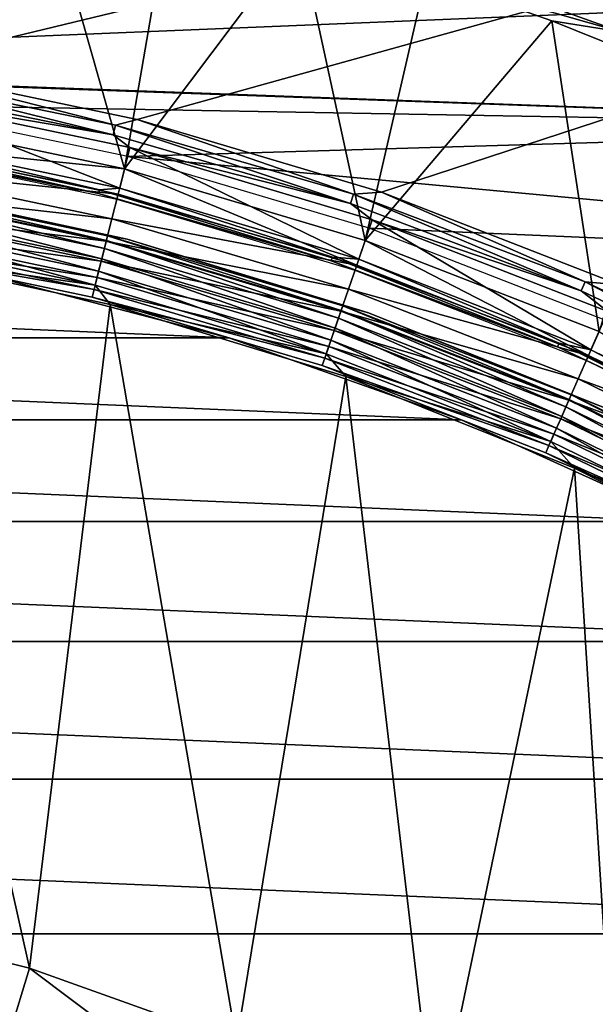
# Model space of a CAD drawing. Header units: millimetres. Extents: x -43.6 to 43.6, y -43.6 to 43.6.
# Tile 276 of 350: x 4.7 to 9, y 15.6 to 22.9. Entities that reach past the tile are written whole.
import ezdxf

# ---------------------------------------------------------------- set-up
doc = ezdxf.new("R2010")
doc.units = ezdxf.units.MM
doc.header["$LTSCALE"] = 65.185185
for name, color, linetype in [('100', 7, 'CONTINUOUS'), ('25', 7, 'CONTINUOUS'), ('27', 7, 'CONTINUOUS'), ('30', 7, 'CONTINUOUS'), ('33', 7, 'CONTINUOUS'), ('35', 7, 'CONTINUOUS'), ('37', 7, 'CONTINUOUS'), ('379', 7, 'CONTINUOUS'), ('380', 7, 'CONTINUOUS'), ('39', 7, 'CONTINUOUS'), ('41', 7, 'CONTINUOUS'), ('51', 7, 'CONTINUOUS'), ('97', 7, 'CONTINUOUS'), ('98', 7, 'CONTINUOUS')]:
    doc.layers.add(name, color=color, linetype=linetype)

msp = doc.modelspace()

# ---------------------------------------------------------------- linework, layer by layer
at = {"layer": '100', "color": 2, "linetype": 'CONTINUOUS'}
for points in [[(3.6789, 22.0466, -7.8877), (3.5778, 22.0151, -7.9515), (5.3377, 21.6558, -7.9515), (3.6789, 22.0466, -7.8877)], [(5.4869, 21.6675, -7.8877), (3.6789, 22.0466, -7.8877), (5.3377, 21.6558, -7.9515), (5.4869, 21.6675, -7.8877)], [(3.5731, 21.9864, -8.0257), (5.3307, 21.6276, -8.0257), (3.5778, 22.0151, -7.9515), (3.5731, 21.9864, -8.0257)], [(3.5731, 21.9864, -8.0257), (3.6649, 21.9627, -8.1049), (5.3307, 21.6276, -8.0257), (3.5731, 21.9864, -8.0257)], [(3.5778, 22.0151, -7.9515), (5.3307, 21.6276, -8.0257), (5.3377, 21.6558, -7.9515), (3.5778, 22.0151, -7.9515)], [(3.6649, 21.9627, -8.1049), (5.4661, 21.5851, -8.1049), (5.3307, 21.6276, -8.0257), (3.6649, 21.9627, -8.1049)], [(5.3307, 21.6276, -8.0257), (7.0537, 21.1286, -8.0257), (5.3377, 21.6558, -7.9515), (5.3307, 21.6276, -8.0257)], [(5.3307, 21.6276, -8.0257), (5.4661, 21.5851, -8.1049), (7.0537, 21.1286, -8.0257), (5.3307, 21.6276, -8.0257)], [(5.4869, 21.6675, -7.8877), (5.3377, 21.6558, -7.9515), (7.0629, 21.1561, -7.9515), (5.4869, 21.6675, -7.8877)], [(5.3377, 21.6558, -7.9515), (7.0537, 21.1286, -8.0257), (7.0629, 21.1561, -7.9515), (5.3377, 21.6558, -7.9515)], [(7.2575, 21.1403, -7.8877), (5.4869, 21.6675, -7.8877), (7.0629, 21.1561, -7.9515), (7.2575, 21.1403, -7.8877)], [(5.4661, 21.5851, -8.1049), (7.2299, 21.0599, -8.1049), (7.0537, 21.1286, -8.0257), (5.4661, 21.5851, -8.1049)], [(7.0537, 21.1286, -8.0257), (8.731, 20.4924, -8.0257), (7.0629, 21.1561, -7.9515), (7.0537, 21.1286, -8.0257)], [(7.0537, 21.1286, -8.0257), (7.2299, 21.0599, -8.1049), (8.731, 20.4924, -8.0257), (7.0537, 21.1286, -8.0257)], [(7.2575, 21.1403, -7.8877), (7.0629, 21.1561, -7.9515), (8.7424, 20.5192, -7.9515), (7.2575, 21.1403, -7.8877)], [(7.0629, 21.1561, -7.9515), (8.731, 20.4924, -8.0257), (8.7424, 20.5192, -7.9515), (7.0629, 21.1561, -7.9515)], [(8.9785, 20.4688, -7.8877), (7.2575, 21.1403, -7.8877), (8.7424, 20.5192, -7.9515), (8.9785, 20.4688, -7.8877)], [(7.2299, 21.0599, -8.1049), (8.9443, 20.391, -8.1049), (8.731, 20.4924, -8.0257), (7.2299, 21.0599, -8.1049)], [(8.731, 20.4924, -8.0257), (10.3517, 19.7234, -8.0257), (8.7424, 20.5192, -7.9515), (8.731, 20.4924, -8.0257)], [(8.9785, 20.4688, -7.8877), (8.7424, 20.5192, -7.9515), (10.3652, 19.7492, -7.9515), (8.9785, 20.4688, -7.8877)], [(8.7424, 20.5192, -7.9515), (10.3517, 19.7234, -8.0257), (10.3652, 19.7492, -7.9515), (8.7424, 20.5192, -7.9515)], [(8.731, 20.4924, -8.0257), (8.9443, 20.391, -8.1049), (10.3517, 19.7234, -8.0257), (8.731, 20.4924, -8.0257)], [(10.6381, 19.6575, -7.8877), (8.9785, 20.4688, -7.8877), (10.3652, 19.7492, -7.9515), (10.6381, 19.6575, -7.8877)], [(8.9443, 20.391, -8.1049), (10.5976, 19.5827, -8.1049), (10.3517, 19.7234, -8.0257), (8.9443, 20.391, -8.1049)]]:
    msp.add_3dface(points, dxfattribs=at)
at = {"layer": '25', "color": 7, "linetype": 'CONTINUOUS'}
for points in [[(4.5296, 21.0174, -12.8785), (6.2957, 20.5576, -12.8785), (4.5296, 21.0174, -26.7285), (4.5296, 21.0174, -12.8785)], [(4.5296, 21.0174, -26.7285), (6.2957, 20.5576, -12.8785), (6.2957, 20.5576, -26.7285), (4.5296, 21.0174, -26.7285)], [(6.2957, 20.5576, -12.8785), (8.0164, 19.9496, -12.8785), (6.2957, 20.5576, -26.7285), (6.2957, 20.5576, -12.8785)], [(6.2957, 20.5576, -26.7285), (8.0164, 19.9496, -12.8785), (8.0164, 19.9496, -26.7285), (6.2957, 20.5576, -26.7285)], [(8.0164, 19.9496, -12.8785), (9.6794, 19.1979, -12.8785), (8.0164, 19.9496, -26.7285), (8.0164, 19.9496, -12.8785)], [(8.0164, 19.9496, -26.7285), (9.6794, 19.1979, -12.8785), (9.6794, 19.1979, -26.7285), (8.0164, 19.9496, -26.7285)]]:
    msp.add_3dface(points, dxfattribs=at)
at = {"layer": '27', "color": 7, "linetype": 'CONTINUOUS'}
for points in [[(4.9001, 24.005, -11.8785), (3.7034, 22.1931, -11.8785), (3.9295, 24.1828, -11.8785), (4.9001, 24.005, -11.8785)], [(5.5236, 21.8115, -11.8785), (3.7034, 22.1931, -11.8785), (4.9001, 24.005, -11.8785), (5.5236, 21.8115, -11.8785)], [(5.8628, 23.7882, -11.8785), (5.5236, 21.8115, -11.8785), (4.9001, 24.005, -11.8785), (5.8628, 23.7882, -11.8785)], [(6.8158, 23.5328, -11.8785), (5.5236, 21.8115, -11.8785), (5.8628, 23.7882, -11.8785), (6.8158, 23.5328, -11.8785)], [(7.3058, 21.2809, -11.8785), (5.5236, 21.8115, -11.8785), (6.8158, 23.5328, -11.8785), (7.3058, 21.2809, -11.8785)], [(7.7578, 23.2393, -11.8785), (7.3058, 21.2809, -11.8785), (6.8158, 23.5328, -11.8785), (7.7578, 23.2393, -11.8785)], [(8.6874, 22.9081, -11.8785), (7.3058, 21.2809, -11.8785), (7.7578, 23.2393, -11.8785), (8.6874, 22.9081, -11.8785)], [(9.0383, 20.6048, -11.8785), (7.3058, 21.2809, -11.8785), (8.6874, 22.9081, -11.8785), (9.0383, 20.6048, -11.8785)], [(9.6028, 22.5397, -11.8785), (9.0383, 20.6048, -11.8785), (8.6874, 22.9081, -11.8785), (9.6028, 22.5397, -11.8785)]]:
    msp.add_3dface(points, dxfattribs=at)
at = {"layer": '30', "color": 7, "linetype": 'CONTINUOUS'}
for points in [[(3.7034, 22.1931, -11.8785), (5.5236, 21.8115, -11.8785), (3.6715, 22.0018, -11.8975), (3.7034, 22.1931, -11.8785)], [(5.4758, 21.6235, -11.8975), (3.6405, 21.8166, -11.9543), (3.6715, 22.0018, -11.8975), (5.4758, 21.6235, -11.8975)], [(5.5236, 21.8115, -11.8785), (5.4758, 21.6235, -11.8975), (3.6715, 22.0018, -11.8975), (5.5236, 21.8115, -11.8785)], [(5.4297, 21.4414, -11.9543), (3.612, 21.6458, -12.0466), (3.6405, 21.8166, -11.9543), (5.4297, 21.4414, -11.9543)], [(5.4297, 21.4414, -11.9543), (3.6405, 21.8166, -11.9543), (5.4758, 21.6235, -11.8975), (5.4297, 21.4414, -11.9543)], [(5.5236, 21.8115, -11.8785), (7.2428, 21.0975, -11.8975), (5.4758, 21.6235, -11.8975), (5.5236, 21.8115, -11.8785)], [(5.5236, 21.8115, -11.8785), (7.3058, 21.2809, -11.8785), (7.2428, 21.0975, -11.8975), (5.5236, 21.8115, -11.8785)], [(5.3872, 21.2736, -12.0466), (3.5871, 21.4961, -12.171), (3.612, 21.6458, -12.0466), (5.3872, 21.2736, -12.0466)], [(5.3872, 21.2736, -12.0466), (3.612, 21.6458, -12.0466), (5.4297, 21.4414, -11.9543), (5.3872, 21.2736, -12.0466)], [(7.2428, 21.0975, -11.8975), (5.4297, 21.4414, -11.9543), (5.4758, 21.6235, -11.8975), (7.2428, 21.0975, -11.8975)], [(5.3499, 21.1264, -12.171), (3.5666, 21.3732, -12.3226), (3.5871, 21.4961, -12.171), (5.3499, 21.1264, -12.171)], [(5.3499, 21.1264, -12.171), (3.5871, 21.4961, -12.171), (5.3872, 21.2736, -12.0466), (5.3499, 21.1264, -12.171)], [(7.1818, 20.9198, -11.9543), (5.3872, 21.2736, -12.0466), (5.4297, 21.4414, -11.9543), (7.1818, 20.9198, -11.9543)], [(7.1818, 20.9198, -11.9543), (5.4297, 21.4414, -11.9543), (7.2428, 21.0975, -11.8975), (7.1818, 20.9198, -11.9543)], [(5.3194, 21.0057, -12.3226), (3.5513, 21.2819, -12.4957), (3.5666, 21.3732, -12.3226), (5.3194, 21.0057, -12.3226)], [(5.3194, 21.0057, -12.3226), (3.5666, 21.3732, -12.3226), (5.3499, 21.1264, -12.171), (5.3194, 21.0057, -12.3226)], [(5.2966, 20.916, -12.4957), (3.5419, 21.2257, -12.6834), (3.5513, 21.2819, -12.4957), (5.2966, 20.916, -12.4957)], [(5.2966, 20.916, -12.4957), (3.5513, 21.2819, -12.4957), (5.3194, 21.0057, -12.3226), (5.2966, 20.916, -12.4957)], [(7.1256, 20.756, -12.0466), (5.3499, 21.1264, -12.171), (5.3872, 21.2736, -12.0466), (7.1256, 20.756, -12.0466)], [(7.1256, 20.756, -12.0466), (5.3872, 21.2736, -12.0466), (7.1818, 20.9198, -11.9543), (7.1256, 20.756, -12.0466)], [(7.3058, 21.2809, -11.8785), (8.9602, 20.4273, -11.8975), (7.2428, 21.0975, -11.8975), (7.3058, 21.2809, -11.8785)], [(7.3058, 21.2809, -11.8785), (9.0383, 20.6048, -11.8785), (8.9602, 20.4273, -11.8975), (7.3058, 21.2809, -11.8785)], [(5.2827, 20.8607, -12.6834), (4.5296, 21.0174, -12.8785), (3.5419, 21.2257, -12.6834), (5.2827, 20.8607, -12.6834)], [(5.2827, 20.8607, -12.6834), (3.5419, 21.2257, -12.6834), (5.2966, 20.916, -12.4957), (5.2827, 20.8607, -12.6834)], [(7.0763, 20.6125, -12.171), (5.3194, 21.0057, -12.3226), (5.3499, 21.1264, -12.171), (7.0763, 20.6125, -12.171)], [(7.0763, 20.6125, -12.171), (5.3499, 21.1264, -12.171), (7.1256, 20.756, -12.0466), (7.0763, 20.6125, -12.171)], [(8.9602, 20.4273, -11.8975), (7.1818, 20.9198, -11.9543), (7.2428, 21.0975, -11.8975), (8.9602, 20.4273, -11.8975)], [(6.2957, 20.5576, -12.8785), (4.5296, 21.0174, -12.8785), (5.2827, 20.8607, -12.6834), (6.2957, 20.5576, -12.8785)], [(7.0358, 20.4947, -12.3226), (5.2966, 20.916, -12.4957), (5.3194, 21.0057, -12.3226), (7.0358, 20.4947, -12.3226)], [(7.0358, 20.4947, -12.3226), (5.3194, 21.0057, -12.3226), (7.0763, 20.6125, -12.171), (7.0358, 20.4947, -12.3226)], [(7.0058, 20.4071, -12.4957), (5.2827, 20.8607, -12.6834), (5.2966, 20.916, -12.4957), (7.0058, 20.4071, -12.4957)], [(7.0058, 20.4071, -12.4957), (5.2966, 20.916, -12.4957), (7.0358, 20.4947, -12.3226), (7.0058, 20.4071, -12.4957)], [(8.8848, 20.2553, -11.9543), (7.1256, 20.756, -12.0466), (7.1818, 20.9198, -11.9543), (8.8848, 20.2553, -11.9543)], [(8.8848, 20.2553, -11.9543), (7.1818, 20.9198, -11.9543), (8.9602, 20.4273, -11.8975), (8.8848, 20.2553, -11.9543)], [(6.9873, 20.3532, -12.6834), (6.2957, 20.5576, -12.8785), (5.2827, 20.8607, -12.6834), (6.9873, 20.3532, -12.6834)], [(6.9873, 20.3532, -12.6834), (5.2827, 20.8607, -12.6834), (7.0058, 20.4071, -12.4957), (6.9873, 20.3532, -12.6834)], [(8.8152, 20.0967, -12.0466), (7.0763, 20.6125, -12.171), (7.1256, 20.756, -12.0466), (8.8152, 20.0967, -12.0466)], [(8.8152, 20.0967, -12.0466), (7.1256, 20.756, -12.0466), (8.8848, 20.2553, -11.9543), (8.8152, 20.0967, -12.0466)], [(8.7543, 19.9577, -12.171), (7.0358, 20.4947, -12.3226), (7.0763, 20.6125, -12.171), (8.7543, 19.9577, -12.171)], [(8.7543, 19.9577, -12.171), (7.0763, 20.6125, -12.171), (8.8152, 20.0967, -12.0466), (8.7543, 19.9577, -12.171)], [(9.0383, 20.6048, -11.8785), (10.6165, 19.6176, -11.8975), (8.9602, 20.4273, -11.8975), (9.0383, 20.6048, -11.8785)], [(8.0164, 19.9496, -12.8785), (6.2957, 20.5576, -12.8785), (6.9873, 20.3532, -12.6834), (8.0164, 19.9496, -12.8785)], [(8.7042, 19.8437, -12.3226), (7.0058, 20.4071, -12.4957), (7.0358, 20.4947, -12.3226), (8.7042, 19.8437, -12.3226)], [(8.7042, 19.8437, -12.3226), (7.0358, 20.4947, -12.3226), (8.7543, 19.9577, -12.171), (8.7042, 19.8437, -12.3226)], [(8.6671, 19.7589, -12.4957), (6.9873, 20.3532, -12.6834), (7.0058, 20.4071, -12.4957), (8.6671, 19.7589, -12.4957)], [(8.6671, 19.7589, -12.4957), (7.0058, 20.4071, -12.4957), (8.7042, 19.8437, -12.3226), (8.6671, 19.7589, -12.4957)], [(10.6165, 19.6176, -11.8975), (8.8848, 20.2553, -11.9543), (8.9602, 20.4273, -11.8975), (10.6165, 19.6176, -11.8975)], [(8.6442, 19.7067, -12.6834), (8.0164, 19.9496, -12.8785), (6.9873, 20.3532, -12.6834), (8.6442, 19.7067, -12.6834)], [(8.6442, 19.7067, -12.6834), (6.9873, 20.3532, -12.6834), (8.6671, 19.7589, -12.4957), (8.6442, 19.7067, -12.6834)], [(10.5271, 19.4524, -11.9543), (8.8152, 20.0967, -12.0466), (8.8848, 20.2553, -11.9543), (10.5271, 19.4524, -11.9543)], [(10.5271, 19.4524, -11.9543), (8.8848, 20.2553, -11.9543), (10.6165, 19.6176, -11.8975), (10.5271, 19.4524, -11.9543)], [(10.4447, 19.3001, -12.0466), (8.7543, 19.9577, -12.171), (8.8152, 20.0967, -12.0466), (10.4447, 19.3001, -12.0466)], [(10.4447, 19.3001, -12.0466), (8.8152, 20.0967, -12.0466), (10.5271, 19.4524, -11.9543), (10.4447, 19.3001, -12.0466)], [(9.6794, 19.1979, -12.8785), (8.0164, 19.9496, -12.8785), (8.6442, 19.7067, -12.6834), (9.6794, 19.1979, -12.8785)], [(10.3725, 19.1666, -12.171), (8.7042, 19.8437, -12.3226), (8.7543, 19.9577, -12.171), (10.3725, 19.1666, -12.171)], [(10.3725, 19.1666, -12.171), (8.7543, 19.9577, -12.171), (10.4447, 19.3001, -12.0466), (10.3725, 19.1666, -12.171)], [(10.3132, 19.0571, -12.3226), (8.6671, 19.7589, -12.4957), (8.7042, 19.8437, -12.3226), (10.3132, 19.0571, -12.3226)], [(10.3132, 19.0571, -12.3226), (8.7042, 19.8437, -12.3226), (10.3725, 19.1666, -12.171), (10.3132, 19.0571, -12.3226)], [(10.2691, 18.9757, -12.4957), (8.6442, 19.7067, -12.6834), (8.6671, 19.7589, -12.4957), (10.2691, 18.9757, -12.4957)], [(10.2691, 18.9757, -12.4957), (8.6671, 19.7589, -12.4957), (10.3132, 19.0571, -12.3226), (10.2691, 18.9757, -12.4957)], [(10.242, 18.9256, -12.6834), (9.6794, 19.1979, -12.8785), (8.6442, 19.7067, -12.6834), (10.242, 18.9256, -12.6834)], [(10.242, 18.9256, -12.6834), (8.6442, 19.7067, -12.6834), (10.2691, 18.9757, -12.4957), (10.242, 18.9256, -12.6834)]]:
    msp.add_3dface(points, dxfattribs=at)
at = {"layer": '33', "color": 7, "linetype": 'CONTINUOUS'}
for points in [[(7.7578, 23.2393, -11.8785), (7.4257, 23.4643, -11.866), (9.2001, 22.827, -11.866), (7.7578, 23.2393, -11.8785)], [(7.4257, 23.4643, -11.866), (9.2397, 22.9251, -11.829), (9.2001, 22.827, -11.866), (7.4257, 23.4643, -11.866)], [(8.6874, 22.9081, -11.8785), (7.7578, 23.2393, -11.8785), (9.2001, 22.827, -11.866), (8.6874, 22.9081, -11.8785)], [(9.6028, 22.5397, -11.8785), (8.6874, 22.9081, -11.8785), (9.2001, 22.827, -11.866), (9.6028, 22.5397, -11.8785)]]:
    msp.add_3dface(points, dxfattribs=at)
at = {"layer": '35', "color": 7, "linetype": 'CONTINUOUS'}
for points in [[(4.8187, 15.8852, -7.4785), (3.6329, 21.1908, -7.4785), (3.2385, 16.281, -7.4785), (4.8187, 15.8852, -7.4785)], [(5.4171, 20.8064, -7.4785), (3.6329, 21.1908, -7.4785), (4.8187, 15.8852, -7.4785), (5.4171, 20.8064, -7.4785)], [(6.3525, 15.3364, -7.4785), (5.4171, 20.8064, -7.4785), (4.8187, 15.8852, -7.4785), (6.3525, 15.3364, -7.4785)], [(7.162, 20.272, -7.4785), (5.4171, 20.8064, -7.4785), (6.3525, 15.3364, -7.4785), (7.162, 20.272, -7.4785)], [(7.8252, 14.6399, -7.4785), (7.162, 20.272, -7.4785), (6.3525, 15.3364, -7.4785), (7.8252, 14.6399, -7.4785)], [(8.8555, 19.5916, -7.4785), (7.162, 20.272, -7.4785), (7.8252, 14.6399, -7.4785), (8.8555, 19.5916, -7.4785)], [(9.2225, 13.8024, -7.4785), (8.8555, 19.5916, -7.4785), (7.8252, 14.6399, -7.4785), (9.2225, 13.8024, -7.4785)], [(10.4851, 18.77, -7.4785), (8.8555, 19.5916, -7.4785), (9.2225, 13.8024, -7.4785), (10.4851, 18.77, -7.4785)]]:
    msp.add_3dface(points, dxfattribs=at)
at = {"layer": '37', "color": 7, "linetype": 'CONTINUOUS'}
for points in [[(5.3885, 21.2788, -7.7615), (3.619, 21.6876, -7.8673), (3.6129, 21.6511, -7.7615), (5.3885, 21.2788, -7.7615)], [(5.3976, 21.3147, -7.8673), (3.718, 21.6836, -7.9785), (3.619, 21.6876, -7.8673), (5.3976, 21.3147, -7.8673)], [(5.3976, 21.3147, -7.8673), (3.619, 21.6876, -7.8673), (5.3885, 21.2788, -7.7615), (5.3976, 21.3147, -7.8673)], [(5.5435, 21.2901, -7.9785), (3.718, 21.6836, -7.9785), (5.3976, 21.3147, -7.8673), (5.5435, 21.2901, -7.9785)], [(5.3739, 21.2209, -7.6666), (3.6129, 21.6511, -7.7615), (3.6031, 21.5922, -7.6666), (5.3739, 21.2209, -7.6666)], [(5.3885, 21.2788, -7.7615), (3.6129, 21.6511, -7.7615), (5.3739, 21.2209, -7.6666), (5.3885, 21.2788, -7.7615)], [(5.3544, 21.1441, -7.5874), (3.6031, 21.5922, -7.6666), (3.5901, 21.514, -7.5874), (5.3544, 21.1441, -7.5874)], [(5.3739, 21.2209, -7.6666), (3.6031, 21.5922, -7.6666), (5.3544, 21.1441, -7.5874), (5.3739, 21.2209, -7.6666)], [(5.3311, 21.052, -7.5278), (3.5901, 21.514, -7.5874), (3.5744, 21.4204, -7.5278), (5.3311, 21.052, -7.5278)], [(5.3544, 21.1441, -7.5874), (3.5901, 21.514, -7.5874), (5.3311, 21.052, -7.5278), (5.3544, 21.1441, -7.5874)], [(5.3051, 20.9494, -7.4909), (3.5744, 21.4204, -7.5278), (3.557, 21.316, -7.4909), (5.3051, 20.9494, -7.4909)], [(5.3311, 21.052, -7.5278), (3.5744, 21.4204, -7.5278), (5.3051, 20.9494, -7.4909), (5.3311, 21.052, -7.5278)], [(3.6329, 21.1908, -7.4785), (5.3051, 20.9494, -7.4909), (3.557, 21.316, -7.4909), (3.6329, 21.1908, -7.4785)], [(7.1273, 20.7611, -7.7615), (5.3976, 21.3147, -7.8673), (5.3885, 21.2788, -7.7615), (7.1273, 20.7611, -7.7615)], [(7.1393, 20.7961, -7.8673), (5.5435, 21.2901, -7.9785), (5.3976, 21.3147, -7.8673), (7.1393, 20.7961, -7.8673)], [(7.1393, 20.7961, -7.8673), (5.3976, 21.3147, -7.8673), (7.1273, 20.7611, -7.7615), (7.1393, 20.7961, -7.8673)], [(7.1079, 20.7047, -7.6666), (5.3885, 21.2788, -7.7615), (5.3739, 21.2209, -7.6666), (7.1079, 20.7047, -7.6666)], [(7.1273, 20.7611, -7.7615), (5.3885, 21.2788, -7.7615), (7.1079, 20.7047, -7.6666), (7.1273, 20.7611, -7.7615)], [(7.3291, 20.7433, -7.9785), (5.5435, 21.2901, -7.9785), (7.1393, 20.7961, -7.8673), (7.3291, 20.7433, -7.9785)], [(3.6329, 21.1908, -7.4785), (5.4171, 20.8064, -7.4785), (5.3051, 20.9494, -7.4909), (3.6329, 21.1908, -7.4785)], [(7.0822, 20.6297, -7.5874), (5.3739, 21.2209, -7.6666), (5.3544, 21.1441, -7.5874), (7.0822, 20.6297, -7.5874)], [(7.1079, 20.7047, -7.6666), (5.3739, 21.2209, -7.6666), (7.0822, 20.6297, -7.5874), (7.1079, 20.7047, -7.6666)], [(7.0513, 20.5399, -7.5278), (5.3544, 21.1441, -7.5874), (5.3311, 21.052, -7.5278), (7.0513, 20.5399, -7.5278)], [(7.0822, 20.6297, -7.5874), (5.3544, 21.1441, -7.5874), (7.0513, 20.5399, -7.5278), (7.0822, 20.6297, -7.5874)], [(7.017, 20.4398, -7.4909), (5.3311, 21.052, -7.5278), (5.3051, 20.9494, -7.4909), (7.017, 20.4398, -7.4909)], [(7.0513, 20.5399, -7.5278), (5.3311, 21.052, -7.5278), (7.017, 20.4398, -7.4909), (7.0513, 20.5399, -7.5278)], [(5.4171, 20.8064, -7.4785), (7.017, 20.4398, -7.4909), (5.3051, 20.9494, -7.4909), (5.4171, 20.8064, -7.4785)], [(5.4171, 20.8064, -7.4785), (7.162, 20.272, -7.4785), (7.017, 20.4398, -7.4909), (5.4171, 20.8064, -7.4785)], [(8.7934, 20.047, -7.6666), (7.1273, 20.7611, -7.7615), (7.1079, 20.7047, -7.6666), (8.7934, 20.047, -7.6666)], [(8.8174, 20.1016, -7.7615), (7.1393, 20.7961, -7.8673), (7.1273, 20.7611, -7.7615), (8.8174, 20.1016, -7.7615)], [(8.8174, 20.1016, -7.7615), (7.1273, 20.7611, -7.7615), (8.7934, 20.047, -7.6666), (8.8174, 20.1016, -7.7615)], [(8.8323, 20.1355, -7.8673), (7.3291, 20.7433, -7.9785), (7.1393, 20.7961, -7.8673), (8.8323, 20.1355, -7.8673)], [(8.8323, 20.1355, -7.8673), (7.1393, 20.7961, -7.8673), (8.8174, 20.1016, -7.7615), (8.8323, 20.1355, -7.8673)], [(9.0618, 20.047, -7.9785), (7.3291, 20.7433, -7.9785), (8.8323, 20.1355, -7.8673), (9.0618, 20.047, -7.9785)], [(8.7616, 19.9744, -7.5874), (7.1079, 20.7047, -7.6666), (7.0822, 20.6297, -7.5874), (8.7616, 19.9744, -7.5874)], [(8.7934, 20.047, -7.6666), (7.1079, 20.7047, -7.6666), (8.7616, 19.9744, -7.5874), (8.7934, 20.047, -7.6666)], [(8.7234, 19.8874, -7.5278), (7.0822, 20.6297, -7.5874), (7.0513, 20.5399, -7.5278), (8.7234, 19.8874, -7.5278)], [(8.7616, 19.9744, -7.5874), (7.0822, 20.6297, -7.5874), (8.7234, 19.8874, -7.5278), (8.7616, 19.9744, -7.5874)], [(8.6809, 19.7905, -7.4909), (7.0513, 20.5399, -7.5278), (7.017, 20.4398, -7.4909), (8.6809, 19.7905, -7.4909)], [(8.7234, 19.8874, -7.5278), (7.0513, 20.5399, -7.5278), (8.6809, 19.7905, -7.4909), (8.7234, 19.8874, -7.5278)], [(7.162, 20.272, -7.4785), (8.6809, 19.7905, -7.4909), (7.017, 20.4398, -7.4909), (7.162, 20.272, -7.4785)], [(7.162, 20.272, -7.4785), (8.8555, 19.5916, -7.4785), (8.6809, 19.7905, -7.4909), (7.162, 20.272, -7.4785)], [(10.4189, 19.2524, -7.6666), (8.8174, 20.1016, -7.7615), (8.7934, 20.047, -7.6666), (10.4189, 19.2524, -7.6666)], [(10.4473, 19.3048, -7.7615), (8.8323, 20.1355, -7.8673), (8.8174, 20.1016, -7.7615), (10.4473, 19.3048, -7.7615)], [(10.4473, 19.3048, -7.7615), (8.8174, 20.1016, -7.7615), (10.4189, 19.2524, -7.6666), (10.4473, 19.3048, -7.7615)], [(10.4649, 19.3374, -7.8673), (9.0618, 20.047, -7.9785), (8.8323, 20.1355, -7.8673), (10.4649, 19.3374, -7.8673)], [(10.4649, 19.3374, -7.8673), (8.8323, 20.1355, -7.8673), (10.4473, 19.3048, -7.7615), (10.4649, 19.3374, -7.8673)], [(10.3811, 19.1826, -7.5874), (8.7934, 20.047, -7.6666), (8.7616, 19.9744, -7.5874), (10.3811, 19.1826, -7.5874)], [(10.4189, 19.2524, -7.6666), (8.7934, 20.047, -7.6666), (10.3811, 19.1826, -7.5874), (10.4189, 19.2524, -7.6666)], [(10.3359, 19.0991, -7.5278), (8.7616, 19.9744, -7.5874), (8.7234, 19.8874, -7.5278), (10.3359, 19.0991, -7.5278)], [(10.3811, 19.1826, -7.5874), (8.7616, 19.9744, -7.5874), (10.3359, 19.0991, -7.5278), (10.3811, 19.1826, -7.5874)], [(10.2856, 19.0061, -7.4909), (8.7234, 19.8874, -7.5278), (8.6809, 19.7905, -7.4909), (10.2856, 19.0061, -7.4909)], [(10.3359, 19.0991, -7.5278), (8.7234, 19.8874, -7.5278), (10.2856, 19.0061, -7.4909), (10.3359, 19.0991, -7.5278)], [(8.8555, 19.5916, -7.4785), (10.2856, 19.0061, -7.4909), (8.6809, 19.7905, -7.4909), (8.8555, 19.5916, -7.4785)], [(8.8555, 19.5916, -7.4785), (10.4851, 18.77, -7.4785), (10.2856, 19.0061, -7.4909), (8.8555, 19.5916, -7.4785)]]:
    msp.add_3dface(points, dxfattribs=at)
at = {"layer": '379', "color": 7, "linetype": 'CONTINUOUS'}
for points in [[(-4.5297, 21.0174, -75.5285), (6.2956, 20.5576, -75.5285), (-6.2956, 20.5576, -75.5285), (-4.5297, 21.0174, -75.5285)], [(4.5297, 21.0174, -75.5285), (6.2956, 20.5576, -75.5285), (-4.5297, 21.0174, -75.5285), (4.5297, 21.0174, -75.5285)], [(-6.2956, 20.5576, -75.5285), (8.0165, 19.9496, -75.5285), (-8.0165, 19.9496, -75.5285), (-6.2956, 20.5576, -75.5285)], [(6.2956, 20.5576, -75.5285), (8.0165, 19.9496, -75.5285), (-6.2956, 20.5576, -75.5285), (6.2956, 20.5576, -75.5285)], [(-8.0165, 19.9496, -75.5285), (9.6793, 19.1979, -75.5285), (-9.6793, 19.1979, -75.5285), (-8.0165, 19.9496, -75.5285)], [(8.0165, 19.9496, -75.5285), (9.6793, 19.1979, -75.5285), (-8.0165, 19.9496, -75.5285), (8.0165, 19.9496, -75.5285)], [(-9.6793, 19.1979, -75.5285), (11.2727, 18.3078, -75.5285), (-11.2727, 18.3078, -75.5285), (-9.6793, 19.1979, -75.5285)], [(9.6793, 19.1979, -75.5285), (11.2727, 18.3078, -75.5285), (-9.6793, 19.1979, -75.5285), (9.6793, 19.1979, -75.5285)], [(-11.2727, 18.3078, -75.5285), (12.7846, 17.286, -75.5285), (-12.7846, 17.286, -75.5285), (-11.2727, 18.3078, -75.5285)], [(11.2727, 18.3078, -75.5285), (12.7846, 17.286, -75.5285), (-11.2727, 18.3078, -75.5285), (11.2727, 18.3078, -75.5285)], [(-12.7846, 17.286, -75.5285), (14.2045, 16.1394, -75.5285), (-14.2045, 16.1394, -75.5285), (-12.7846, 17.286, -75.5285)], [(12.7846, 17.286, -75.5285), (14.2045, 16.1394, -75.5285), (-12.7846, 17.286, -75.5285), (12.7846, 17.286, -75.5285)], [(-14.2045, 16.1394, -75.5285), (15.522, 14.8767, -75.5285), (-15.522, 14.8767, -75.5285), (-14.2045, 16.1394, -75.5285)], [(14.2045, 16.1394, -75.5285), (15.522, 14.8767, -75.5285), (-14.2045, 16.1394, -75.5285), (14.2045, 16.1394, -75.5285)]]:
    msp.add_3dface(points, dxfattribs=at)
at = {"layer": '380', "color": 7, "linetype": 'CONTINUOUS'}
for points in [[(6.2957, 20.5576, -26.6285), (4.5297, 21.0174, -75.5285), (4.5296, 21.0174, -26.6285), (6.2957, 20.5576, -26.6285)], [(6.2956, 20.5576, -75.5285), (4.5297, 21.0174, -75.5285), (6.2957, 20.5576, -26.6285), (6.2956, 20.5576, -75.5285)], [(8.0165, 19.9496, -75.5285), (6.2956, 20.5576, -75.5285), (8.0164, 19.9496, -26.6285), (8.0165, 19.9496, -75.5285)], [(8.0164, 19.9496, -26.6285), (6.2956, 20.5576, -75.5285), (6.2957, 20.5576, -26.6285), (8.0164, 19.9496, -26.6285)], [(9.6794, 19.1979, -26.6285), (8.0165, 19.9496, -75.5285), (8.0164, 19.9496, -26.6285), (9.6794, 19.1979, -26.6285)], [(9.6793, 19.1979, -75.5285), (8.0165, 19.9496, -75.5285), (9.6794, 19.1979, -26.6285), (9.6793, 19.1979, -75.5285)]]:
    msp.add_3dface(points, dxfattribs=at)
at = {"layer": '39', "color": 7, "linetype": 'CONTINUOUS'}
for points in [[(4.8187, 15.8852, -7.4785), (3.2385, 16.281, -7.4785), (4.6736, 15.4067, -7.9785), (4.8187, 15.8852, -7.4785)], [(4.8187, 15.8852, -7.4785), (4.6736, 15.4067, -7.9785), (6.1612, 14.8745, -7.9785), (4.8187, 15.8852, -7.4785)], [(6.3525, 15.3364, -7.4785), (4.8187, 15.8852, -7.4785), (6.1612, 14.8745, -7.9785), (6.3525, 15.3364, -7.4785)]]:
    msp.add_3dface(points, dxfattribs=at)
at = {"layer": '41', "color": 1, "linetype": 'CONTINUOUS'}
for points in [[(-11.2616, 23.0183, -9.4785), (11.1879, 23.0543, -9.4785), (0, 22.5946, -9.4785), (-11.2616, 23.0183, -9.4785)], [(12.9321, 22.123, -9.4785), (0, 22.5946, -9.4785), (11.1879, 23.0543, -9.4785), (12.9321, 22.123, -9.4785)], [(1.8655, 22.5175, -9.4785), (0, 22.5946, -9.4785), (12.9321, 22.123, -9.4785), (1.8655, 22.5175, -9.4785)], [(3.7186, 22.2865, -9.4785), (1.8655, 22.5175, -9.4785), (12.9321, 22.123, -9.4785), (3.7186, 22.2865, -9.4785)], [(5.5463, 21.9033, -9.4785), (3.7186, 22.2865, -9.4785), (12.9321, 22.123, -9.4785), (5.5463, 21.9033, -9.4785)], [(14.5996, 21.0599, -9.4785), (5.5463, 21.9033, -9.4785), (12.9321, 22.123, -9.4785), (14.5996, 21.0599, -9.4785)], [(7.3361, 21.3705, -9.4785), (5.5463, 21.9033, -9.4785), (14.5996, 21.0599, -9.4785), (7.3361, 21.3705, -9.4785)], [(9.0759, 20.6917, -9.4785), (7.3361, 21.3705, -9.4785), (14.5996, 21.0599, -9.4785), (9.0759, 20.6917, -9.4785)]]:
    msp.add_3dface(points, dxfattribs=at)
at = {"layer": '51', "color": 2, "linetype": 'CONTINUOUS'}
for points in [[(-28.557, 28.557, -7.4785), (-3.765, 22.5646, -7.4785), (28.557, 28.557, -7.4785), (-28.557, 28.557, -7.4785)], [(-3.765, 22.5646, -7.4785), (-1.8888, 22.7985, -7.4785), (28.557, 28.557, -7.4785), (-3.765, 22.5646, -7.4785)], [(-1.8888, 22.7985, -7.4785), (0, 22.8766, -7.4785), (28.557, 28.557, -7.4785), (-1.8888, 22.7985, -7.4785)], [(0, 22.8766, -7.4785), (1.8888, 22.7985, -7.4785), (28.557, 28.557, -7.4785), (0, 22.8766, -7.4785)], [(1.8888, 22.7985, -7.4785), (3.765, 22.5646, -7.4785), (28.557, 28.557, -7.4785), (1.8888, 22.7985, -7.4785)], [(3.765, 22.5646, -7.4785), (5.6155, 22.1766, -7.4785), (28.557, 28.557, -7.4785), (3.765, 22.5646, -7.4785)], [(5.6155, 22.1766, -7.4785), (7.4277, 21.6372, -7.4785), (28.557, 28.557, -7.4785), (5.6155, 22.1766, -7.4785)], [(7.4277, 21.6372, -7.4785), (9.1891, 20.9499, -7.4785), (28.557, 28.557, -7.4785), (7.4277, 21.6372, -7.4785)]]:
    msp.add_3dface(points, dxfattribs=at)
at = {"layer": '97', "color": 2, "linetype": 'CONTINUOUS'}
for points in [[(5.4869, 21.6675, -7.8877), (3.73, 22.3526, -7.5692), (3.6789, 22.0466, -7.8877), (5.4869, 21.6675, -7.8877)], [(5.5631, 21.9682, -7.5692), (3.73, 22.3526, -7.5692), (5.4869, 21.6675, -7.8877), (5.5631, 21.9682, -7.5692)], [(7.2575, 21.1403, -7.8877), (5.5631, 21.9682, -7.5692), (5.4869, 21.6675, -7.8877), (7.2575, 21.1403, -7.8877)], [(7.3582, 21.4338, -7.5692), (5.5631, 21.9682, -7.5692), (7.2575, 21.1403, -7.8877), (7.3582, 21.4338, -7.5692)], [(8.9785, 20.4688, -7.8877), (7.3582, 21.4338, -7.5692), (7.2575, 21.1403, -7.8877), (8.9785, 20.4688, -7.8877)], [(9.1031, 20.753, -7.5692), (7.3582, 21.4338, -7.5692), (8.9785, 20.4688, -7.8877), (9.1031, 20.753, -7.5692)], [(10.6381, 19.6575, -7.8877), (9.1031, 20.753, -7.5692), (8.9785, 20.4688, -7.8877), (10.6381, 19.6575, -7.8877)]]:
    msp.add_3dface(points, dxfattribs=at)
at = {"layer": '98', "color": 2, "linetype": 'CONTINUOUS'}
for points in [[(5.4558, 22.1352, -7.4891), (3.765, 22.5646, -7.4785), (3.657, 22.5024, -7.4891), (5.4558, 22.1352, -7.4891)], [(5.6155, 22.1766, -7.4785), (3.765, 22.5646, -7.4785), (5.4558, 22.1352, -7.4891), (5.6155, 22.1766, -7.4785)], [(5.4383, 22.0639, -7.5201), (3.657, 22.5024, -7.4891), (3.6452, 22.43, -7.5201), (5.4383, 22.0639, -7.5201)], [(5.4558, 22.1352, -7.4891), (3.657, 22.5024, -7.4891), (5.4383, 22.0639, -7.5201), (5.4558, 22.1352, -7.4891)], [(3.73, 22.3526, -7.5692), (5.4383, 22.0639, -7.5201), (3.6452, 22.43, -7.5201), (3.73, 22.3526, -7.5692)], [(3.73, 22.3526, -7.5692), (5.5631, 21.9682, -7.5692), (5.4383, 22.0639, -7.5201), (3.73, 22.3526, -7.5692)], [(7.196, 21.5548, -7.5201), (5.4558, 22.1352, -7.4891), (5.4383, 22.0639, -7.5201), (7.196, 21.5548, -7.5201)], [(7.2193, 21.6244, -7.4891), (5.6155, 22.1766, -7.4785), (5.4558, 22.1352, -7.4891), (7.2193, 21.6244, -7.4891)], [(7.2193, 21.6244, -7.4891), (5.4558, 22.1352, -7.4891), (7.196, 21.5548, -7.5201), (7.2193, 21.6244, -7.4891)], [(7.4277, 21.6372, -7.4785), (5.6155, 22.1766, -7.4785), (7.2193, 21.6244, -7.4891), (7.4277, 21.6372, -7.4785)], [(5.5631, 21.9682, -7.5692), (7.196, 21.5548, -7.5201), (5.4383, 22.0639, -7.5201), (5.5631, 21.9682, -7.5692)], [(5.5631, 21.9682, -7.5692), (7.3582, 21.4338, -7.5692), (7.196, 21.5548, -7.5201), (5.5631, 21.9682, -7.5692)], [(8.9071, 20.9058, -7.5201), (7.2193, 21.6244, -7.4891), (7.196, 21.5548, -7.5201), (8.9071, 20.9058, -7.5201)], [(8.9359, 20.9734, -7.4891), (7.4277, 21.6372, -7.4785), (7.2193, 21.6244, -7.4891), (8.9359, 20.9734, -7.4891)], [(8.9359, 20.9734, -7.4891), (7.2193, 21.6244, -7.4891), (8.9071, 20.9058, -7.5201), (8.9359, 20.9734, -7.4891)], [(9.1891, 20.9499, -7.4785), (7.4277, 21.6372, -7.4785), (8.9359, 20.9734, -7.4891), (9.1891, 20.9499, -7.4785)], [(7.3582, 21.4338, -7.5692), (8.9071, 20.9058, -7.5201), (7.196, 21.5548, -7.5201), (7.3582, 21.4338, -7.5692)], [(7.3582, 21.4338, -7.5692), (9.1031, 20.753, -7.5692), (8.9071, 20.9058, -7.5201), (7.3582, 21.4338, -7.5692)], [(10.5605, 20.1213, -7.5201), (8.9359, 20.9734, -7.4891), (8.9071, 20.9058, -7.5201), (10.5605, 20.1213, -7.5201)], [(10.5946, 20.1863, -7.4891), (9.1891, 20.9499, -7.4785), (8.9359, 20.9734, -7.4891), (10.5946, 20.1863, -7.4891)], [(10.5946, 20.1863, -7.4891), (8.9359, 20.9734, -7.4891), (10.5605, 20.1213, -7.5201), (10.5946, 20.1863, -7.4891)], [(9.1031, 20.753, -7.5692), (10.5605, 20.1213, -7.5201), (8.9071, 20.9058, -7.5201), (9.1031, 20.753, -7.5692)]]:
    msp.add_3dface(points, dxfattribs=at)

doc.saveas('drawing.dxf')
